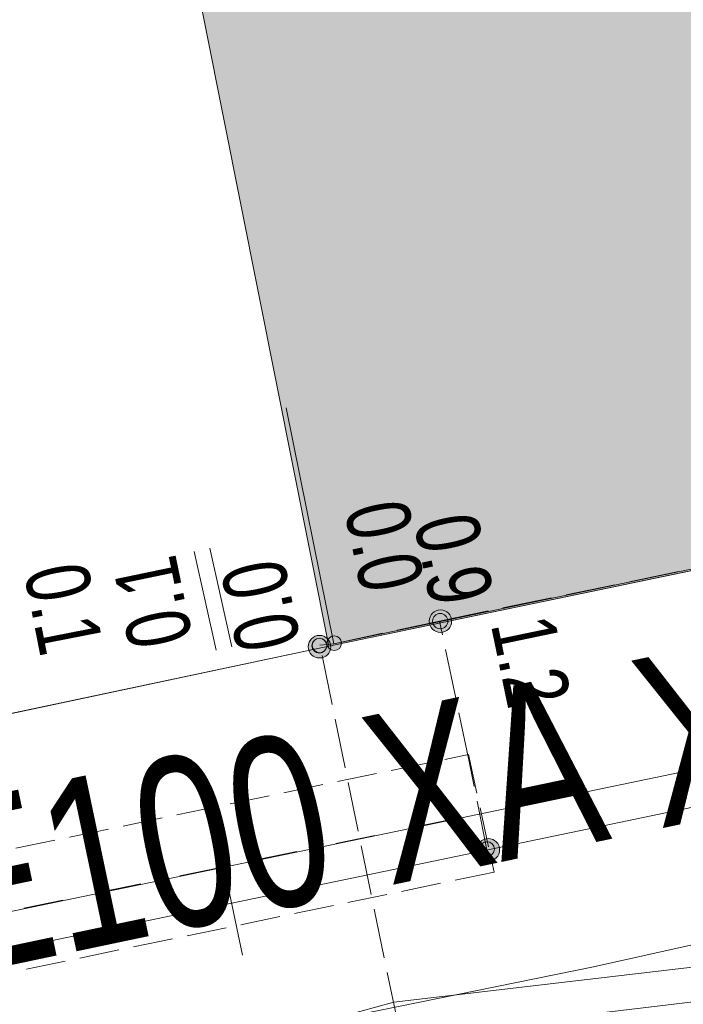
# Model space of a CAD drawing. Header units: metres. Extents: x -740 to 758, y -633 to 854.
# Tile 330 of 656: x 127.84 to 133.39, y -578.52 to -570.29. Entities that reach past the tile are written whole.
import ezdxf

# ---------------------------------------------------------------- set-up
doc = ezdxf.new("R2010")
doc.units = ezdxf.units.M
doc.header["$MEASUREMENT"] = 0
for name, pattern in [('333_125', [0.4576, 0.3328, -0.1248]), ('333_333', [0.6656, 0.3328, -0.3328]), ('416_125', [0.5408, 0.416, -0.1248])]:
    doc.linetypes.add(name, pattern=pattern)
for name, color, linetype in [('Gis.LOVION', 7, 'Continuous'), ('Grundkarte.LOVION', 7, 'Continuous'), ('Strom.LOVION', 7, 'Continuous'), ('StromBemass.LOVION', 7, 'Continuous'), ('Wasser.LOVION', 7, 'Continuous')]:
    doc.layers.add(name, color=color, linetype=linetype)
doc.styles.add('ERSTELLTER_STIL_1', font='arial.ttf')

msp = doc.modelspace()

# ---------------------------------------------------------------- hatches: boundary and pattern name
at = {"layer": 'Grundkarte.LOVION', "linetype": 'Continuous', "lineweight": 18}
msp.add_hatch(color=9, dxfattribs=at).paths.add_polyline_path([(128.2193, -564.4474), (130.4252, -575.522), (144.3289, -572.6258), (142.2662, -566.9458), (140.4157, -561.9249), (138.2779, -562.4295), (137.9856, -560.9507), (133.3208, -561.9092), (133.6074, -563.3294)])
at = {"layer": 'StromBemass.LOVION', "linetype": 'Continuous', "lineweight": 13}
for points in [[(131.4302, -575.3735), (131.4371, -575.364), (131.4428, -575.3536), (131.4471, -575.3426), (131.45, -575.3312), (131.4514, -575.3195), (131.4514, -575.3077), (131.4499, -575.296), (131.4469, -575.2846), (131.4425, -575.2736), (131.4368, -575.2633), (131.4298, -575.2538), (131.4217, -575.2452), (131.4126, -575.2377), (131.4026, -575.2314), (131.392, -575.2264), (131.3807, -575.2228), (131.3691, -575.2206), (131.3574, -575.2199), (131.3456, -575.2207), (131.334, -575.223), (131.3228, -575.2267), (131.3121, -575.2317), (131.3022, -575.2381), (131.2931, -575.2456), (131.2851, -575.2542), (131.2782, -575.2638), (131.2725, -575.2742), (131.2682, -575.2851), (131.2653, -575.2966), (131.2639, -575.3083), (131.2639, -575.3201), (131.2654, -575.3318), (131.2684, -575.3432), (131.2728, -575.3542), (131.2785, -575.3645), (131.2855, -575.374), (131.2936, -575.3826), (131.3027, -575.3901), (131.3127, -575.3963), (131.3234, -575.4013), (131.3346, -575.4049), (131.3462, -575.4071), (131.358, -575.4078), (131.3697, -575.407), (131.3813, -575.4048), (131.3925, -575.4011), (131.4032, -575.3961), (131.4131, -575.3897), (131.4222, -575.3822)], [(131.4054, -575.354), (131.4101, -575.3475), (131.4139, -575.3405), (131.4168, -575.333), (131.4188, -575.3252), (131.4198, -575.3172), (131.4198, -575.3092), (131.4187, -575.3012), (131.4167, -575.2935), (131.4137, -575.286), (131.4098, -575.279), (131.4051, -575.2725), (131.3996, -575.2667), (131.3934, -575.2616), (131.3866, -575.2573), (131.3793, -575.2539), (131.3717, -575.2514), (131.3638, -575.2499), (131.3557, -575.2495), (131.3477, -575.25), (131.3399, -575.2515), (131.3322, -575.254), (131.325, -575.2575), (131.3182, -575.2618), (131.312, -575.2669), (131.3066, -575.2728), (131.3019, -575.2793), (131.298, -575.2864), (131.2951, -575.2938), (131.2931, -575.3016), (131.2921, -575.3096), (131.2922, -575.3176), (131.2932, -575.3256), (131.2952, -575.3334), (131.2982, -575.3408), (131.3021, -575.3478), (131.3068, -575.3543), (131.3123, -575.3602), (131.3185, -575.3653), (131.3253, -575.3695), (131.3326, -575.3729), (131.3403, -575.3754), (131.3481, -575.3769), (131.3562, -575.3774), (131.3642, -575.3768), (131.3721, -575.3753), (131.3797, -575.3728), (131.3869, -575.3693), (131.3937, -575.365), (131.3999, -575.3599)], [(131.4054, -575.354), (131.4101, -575.3475), (131.4139, -575.3405), (131.4168, -575.333), (131.4188, -575.3252), (131.4198, -575.3172), (131.4198, -575.3092), (131.4187, -575.3012), (131.4167, -575.2935), (131.4137, -575.286), (131.4098, -575.279), (131.4051, -575.2725), (131.3996, -575.2667), (131.3934, -575.2616), (131.3866, -575.2573), (131.3793, -575.2539), (131.3717, -575.2514), (131.3638, -575.2499), (131.3557, -575.2495), (131.3477, -575.25), (131.3399, -575.2515), (131.3322, -575.254), (131.325, -575.2575), (131.3182, -575.2618), (131.312, -575.2669), (131.3066, -575.2728), (131.3019, -575.2793), (131.298, -575.2864), (131.2951, -575.2938), (131.2931, -575.3016), (131.2921, -575.3096), (131.2922, -575.3176), (131.2932, -575.3256), (131.2952, -575.3334), (131.2982, -575.3408), (131.3021, -575.3478), (131.3068, -575.3543), (131.3123, -575.3602), (131.3185, -575.3653), (131.3253, -575.3695), (131.3326, -575.3729), (131.3403, -575.3754), (131.3481, -575.3769), (131.3562, -575.3774), (131.3642, -575.3768), (131.3721, -575.3753), (131.3797, -575.3728), (131.3869, -575.3693), (131.3937, -575.365), (131.3999, -575.3599)], [(130.4204, -575.5873), (130.4274, -575.5777), (130.433, -575.5673), (130.4373, -575.5563), (130.4403, -575.5449), (130.4417, -575.5331), (130.4417, -575.5213), (130.4401, -575.5096), (130.4372, -575.4981), (130.4328, -575.4871), (130.427, -575.4768), (130.4201, -575.4672), (130.4119, -575.4586), (130.4028, -575.4511), (130.3928, -575.4448), (130.3821, -575.4398), (130.3708, -575.4362), (130.3592, -575.434), (130.3474, -575.4333), (130.3356, -575.4341), (130.3239, -575.4363), (130.3127, -575.44), (130.302, -575.4451), (130.292, -575.4515), (130.283, -575.459), (130.2749, -575.4677), (130.268, -575.4773), (130.2623, -575.4877), (130.258, -575.4987), (130.2551, -575.5102), (130.2536, -575.5219), (130.2537, -575.5337), (130.2552, -575.5455), (130.2582, -575.5569), (130.2626, -575.5679), (130.2683, -575.5782), (130.2753, -575.5878), (130.2834, -575.5964), (130.2925, -575.6039), (130.3025, -575.6102), (130.3133, -575.6152), (130.3245, -575.6188), (130.3362, -575.621), (130.348, -575.6217), (130.3598, -575.6209), (130.3714, -575.6187), (130.3826, -575.615), (130.3933, -575.6099), (130.4033, -575.6035), (130.4124, -575.596)], [(130.3935, -575.5584), (130.3981, -575.5521), (130.4018, -575.5453), (130.4046, -575.5381), (130.4065, -575.5306), (130.4075, -575.5229), (130.4075, -575.5151), (130.4065, -575.5074), (130.4045, -575.4999), (130.4016, -575.4927), (130.3979, -575.4859), (130.3933, -575.4796), (130.3879, -575.4739), (130.3819, -575.469), (130.3754, -575.4649), (130.3683, -575.4616), (130.3609, -575.4592), (130.3533, -575.4578), (130.3456, -575.4573), (130.3378, -575.4578), (130.3302, -575.4593), (130.3228, -575.4617), (130.3158, -575.4651), (130.3092, -575.4692), (130.3033, -575.4742), (130.298, -575.4799), (130.2934, -575.4862), (130.2897, -575.493), (130.2869, -575.5002), (130.285, -575.5078), (130.284, -575.5155), (130.284, -575.5233), (130.285, -575.531), (130.287, -575.5385), (130.2899, -575.5457), (130.2936, -575.5525), (130.2982, -575.5587), (130.3036, -575.5644), (130.3096, -575.5693), (130.3161, -575.5735), (130.3232, -575.5768), (130.3306, -575.5791), (130.3382, -575.5806), (130.3459, -575.581), (130.3537, -575.5805), (130.3613, -575.579), (130.3687, -575.5766), (130.3757, -575.5733), (130.3823, -575.5691), (130.3882, -575.5641)], [(130.3949, -575.5552), (130.3994, -575.549), (130.403, -575.5423), (130.4058, -575.5352), (130.4077, -575.5278), (130.4086, -575.5202), (130.4086, -575.5126), (130.4076, -575.505), (130.4057, -575.4976), (130.4029, -575.4905), (130.3991, -575.4838), (130.3946, -575.4776), (130.3894, -575.4721), (130.3835, -575.4672), (130.377, -575.4632), (130.3701, -575.4599), (130.3628, -575.4576), (130.3553, -575.4562), (130.3477, -575.4557), (130.34, -575.4562), (130.3325, -575.4577), (130.3253, -575.4601), (130.3184, -575.4634), (130.3119, -575.4675), (130.3061, -575.4724), (130.3008, -575.4779), (130.2964, -575.4841), (130.2927, -575.4909), (130.2899, -575.498), (130.288, -575.5054), (130.2871, -575.513), (130.2871, -575.5206), (130.2881, -575.5282), (130.29, -575.5356), (130.2929, -575.5427), (130.2966, -575.5494), (130.3011, -575.5555), (130.3063, -575.5611), (130.3122, -575.566), (130.3187, -575.57), (130.3256, -575.5733), (130.3329, -575.5756), (130.3404, -575.577), (130.3481, -575.5775), (130.3557, -575.577), (130.3632, -575.5755), (130.3705, -575.5731), (130.3774, -575.5698), (130.3838, -575.5657), (130.3897, -575.5608)], [(130.5169, -575.5368), (130.5214, -575.5306), (130.5251, -575.5238), (130.5279, -575.5167), (130.5297, -575.5092), (130.5307, -575.5016), (130.5307, -575.494), (130.5297, -575.4863), (130.5277, -575.4789), (130.5249, -575.4718), (130.5212, -575.4651), (130.5166, -575.4589), (130.5114, -575.4533), (130.5054, -575.4484), (130.4989, -575.4443), (130.492, -575.4411), (130.4847, -575.4388), (130.4771, -575.4373), (130.4695, -575.4369), (130.4618, -575.4374), (130.4543, -575.4389), (130.447, -575.4412), (130.4401, -575.4445), (130.4336, -575.4487), (130.4277, -575.4536), (130.4225, -575.4592), (130.418, -575.4654), (130.4143, -575.4721), (130.4115, -575.4793), (130.4096, -575.4867), (130.4087, -575.4943), (130.4087, -575.502), (130.4097, -575.5096), (130.4116, -575.5171), (130.4145, -575.5242), (130.4182, -575.5309), (130.4227, -575.5371), (130.428, -575.5427), (130.4339, -575.5475), (130.4404, -575.5516), (130.4474, -575.5549), (130.4547, -575.5572), (130.4622, -575.5586), (130.4699, -575.5591), (130.4775, -575.5586), (130.4851, -575.5571), (130.4924, -575.5547), (130.4993, -575.5514), (130.5058, -575.5473), (130.5117, -575.5424)], [(130.5169, -575.5368), (130.5214, -575.5306), (130.5251, -575.5238), (130.5279, -575.5167), (130.5297, -575.5092), (130.5307, -575.5016), (130.5307, -575.494), (130.5297, -575.4863), (130.5277, -575.4789), (130.5249, -575.4718), (130.5212, -575.4651), (130.5166, -575.4589), (130.5114, -575.4533), (130.5054, -575.4484), (130.4989, -575.4443), (130.492, -575.4411), (130.4847, -575.4388), (130.4771, -575.4373), (130.4695, -575.4369), (130.4618, -575.4374), (130.4543, -575.4389), (130.447, -575.4412), (130.4401, -575.4445), (130.4336, -575.4487), (130.4277, -575.4536), (130.4225, -575.4592), (130.418, -575.4654), (130.4143, -575.4721), (130.4115, -575.4793), (130.4096, -575.4867), (130.4087, -575.4943), (130.4087, -575.502), (130.4097, -575.5096), (130.4116, -575.5171), (130.4145, -575.5242), (130.4182, -575.5309), (130.4227, -575.5371), (130.428, -575.5427), (130.4339, -575.5475), (130.4404, -575.5516), (130.4474, -575.5549), (130.4547, -575.5572), (130.4622, -575.5586), (130.4699, -575.5591), (130.4775, -575.5586), (130.4851, -575.5571), (130.4924, -575.5547), (130.4993, -575.5514), (130.5058, -575.5473), (130.5117, -575.5424)], [(130.5169, -575.5368), (130.5214, -575.5306), (130.5251, -575.5238), (130.5279, -575.5167), (130.5297, -575.5092), (130.5307, -575.5016), (130.5307, -575.494), (130.5297, -575.4863), (130.5277, -575.4789), (130.5249, -575.4718), (130.5212, -575.4651), (130.5166, -575.4589), (130.5114, -575.4533), (130.5054, -575.4484), (130.4989, -575.4443), (130.492, -575.4411), (130.4847, -575.4388), (130.4771, -575.4373), (130.4695, -575.4369), (130.4618, -575.4374), (130.4543, -575.4389), (130.447, -575.4412), (130.4401, -575.4445), (130.4336, -575.4487), (130.4277, -575.4536), (130.4225, -575.4592), (130.418, -575.4654), (130.4143, -575.4721), (130.4115, -575.4793), (130.4096, -575.4867), (130.4087, -575.4943), (130.4087, -575.502), (130.4097, -575.5096), (130.4116, -575.5171), (130.4145, -575.5242), (130.4182, -575.5309), (130.4227, -575.5371), (130.428, -575.5427), (130.4339, -575.5475), (130.4404, -575.5516), (130.4474, -575.5549), (130.4547, -575.5572), (130.4622, -575.5586), (130.4699, -575.5591), (130.4775, -575.5586), (130.4851, -575.5571), (130.4924, -575.5547), (130.4993, -575.5514), (130.5058, -575.5473), (130.5117, -575.5424)], [(130.5169, -575.5368), (130.5214, -575.5306), (130.5251, -575.5238), (130.5279, -575.5167), (130.5297, -575.5092), (130.5307, -575.5016), (130.5307, -575.494), (130.5297, -575.4863), (130.5277, -575.4789), (130.5249, -575.4718), (130.5212, -575.4651), (130.5166, -575.4589), (130.5114, -575.4533), (130.5054, -575.4484), (130.4989, -575.4443), (130.492, -575.4411), (130.4847, -575.4388), (130.4771, -575.4373), (130.4695, -575.4369), (130.4618, -575.4374), (130.4543, -575.4389), (130.447, -575.4412), (130.4401, -575.4445), (130.4336, -575.4487), (130.4277, -575.4536), (130.4225, -575.4592), (130.418, -575.4654), (130.4143, -575.4721), (130.4115, -575.4793), (130.4096, -575.4867), (130.4087, -575.4943), (130.4087, -575.502), (130.4097, -575.5096), (130.4116, -575.5171), (130.4145, -575.5242), (130.4182, -575.5309), (130.4227, -575.5371), (130.428, -575.5427), (130.4339, -575.5475), (130.4404, -575.5516), (130.4474, -575.5549), (130.4547, -575.5572), (130.4622, -575.5586), (130.4699, -575.5591), (130.4775, -575.5586), (130.4851, -575.5571), (130.4924, -575.5547), (130.4993, -575.5514), (130.5058, -575.5473), (130.5117, -575.5424)], [(130.5169, -575.5368), (130.5214, -575.5306), (130.5251, -575.5238), (130.5279, -575.5167), (130.5297, -575.5092), (130.5307, -575.5016), (130.5307, -575.494), (130.5297, -575.4863), (130.5277, -575.4789), (130.5249, -575.4718), (130.5212, -575.4651), (130.5166, -575.4589), (130.5114, -575.4533), (130.5054, -575.4484), (130.4989, -575.4443), (130.492, -575.4411), (130.4847, -575.4388), (130.4771, -575.4373), (130.4695, -575.4369), (130.4618, -575.4374), (130.4543, -575.4389), (130.447, -575.4412), (130.4401, -575.4445), (130.4336, -575.4487), (130.4277, -575.4536), (130.4225, -575.4592), (130.418, -575.4654), (130.4143, -575.4721), (130.4115, -575.4793), (130.4096, -575.4867), (130.4087, -575.4943), (130.4087, -575.502), (130.4097, -575.5096), (130.4116, -575.5171), (130.4145, -575.5242), (130.4182, -575.5309), (130.4227, -575.5371), (130.428, -575.5427), (130.4339, -575.5475), (130.4404, -575.5516), (130.4474, -575.5549), (130.4547, -575.5572), (130.4622, -575.5586), (130.4699, -575.5591), (130.4775, -575.5586), (130.4851, -575.5571), (130.4924, -575.5547), (130.4993, -575.5514), (130.5058, -575.5473), (130.5117, -575.5424)], [(130.5169, -575.5368), (130.5214, -575.5306), (130.5251, -575.5238), (130.5279, -575.5167), (130.5297, -575.5092), (130.5307, -575.5016), (130.5307, -575.494), (130.5297, -575.4863), (130.5277, -575.4789), (130.5249, -575.4718), (130.5212, -575.4651), (130.5166, -575.4589), (130.5114, -575.4533), (130.5054, -575.4484), (130.4989, -575.4443), (130.492, -575.4411), (130.4847, -575.4388), (130.4771, -575.4373), (130.4695, -575.4369), (130.4618, -575.4374), (130.4543, -575.4389), (130.447, -575.4412), (130.4401, -575.4445), (130.4336, -575.4487), (130.4277, -575.4536), (130.4225, -575.4592), (130.418, -575.4654), (130.4143, -575.4721), (130.4115, -575.4793), (130.4096, -575.4867), (130.4087, -575.4943), (130.4087, -575.502), (130.4097, -575.5096), (130.4116, -575.5171), (130.4145, -575.5242), (130.4182, -575.5309), (130.4227, -575.5371), (130.428, -575.5427), (130.4339, -575.5475), (130.4404, -575.5516), (130.4474, -575.5549), (130.4547, -575.5572), (130.4622, -575.5586), (130.4699, -575.5591), (130.4775, -575.5586), (130.4851, -575.5571), (130.4924, -575.5547), (130.4993, -575.5514), (130.5058, -575.5473), (130.5117, -575.5424)], [(130.5169, -575.5368), (130.5214, -575.5306), (130.5251, -575.5238), (130.5279, -575.5167), (130.5297, -575.5092), (130.5307, -575.5016), (130.5307, -575.494), (130.5297, -575.4863), (130.5277, -575.4789), (130.5249, -575.4718), (130.5212, -575.4651), (130.5166, -575.4589), (130.5114, -575.4533), (130.5054, -575.4484), (130.4989, -575.4443), (130.492, -575.4411), (130.4847, -575.4388), (130.4771, -575.4373), (130.4695, -575.4369), (130.4618, -575.4374), (130.4543, -575.4389), (130.447, -575.4412), (130.4401, -575.4445), (130.4336, -575.4487), (130.4277, -575.4536), (130.4225, -575.4592), (130.418, -575.4654), (130.4143, -575.4721), (130.4115, -575.4793), (130.4096, -575.4867), (130.4087, -575.4943), (130.4087, -575.502), (130.4097, -575.5096), (130.4116, -575.5171), (130.4145, -575.5242), (130.4182, -575.5309), (130.4227, -575.5371), (130.428, -575.5427), (130.4339, -575.5475), (130.4404, -575.5516), (130.4474, -575.5549), (130.4547, -575.5572), (130.4622, -575.5586), (130.4699, -575.5591), (130.4775, -575.5586), (130.4851, -575.5571), (130.4924, -575.5547), (130.4993, -575.5514), (130.5058, -575.5473), (130.5117, -575.5424)], [(130.5169, -575.5368), (130.5214, -575.5306), (130.5251, -575.5238), (130.5279, -575.5167), (130.5297, -575.5092), (130.5307, -575.5016), (130.5307, -575.494), (130.5297, -575.4863), (130.5277, -575.4789), (130.5249, -575.4718), (130.5212, -575.4651), (130.5166, -575.4589), (130.5114, -575.4533), (130.5054, -575.4484), (130.4989, -575.4443), (130.492, -575.4411), (130.4847, -575.4388), (130.4771, -575.4373), (130.4695, -575.4369), (130.4618, -575.4374), (130.4543, -575.4389), (130.447, -575.4412), (130.4401, -575.4445), (130.4336, -575.4487), (130.4277, -575.4536), (130.4225, -575.4592), (130.418, -575.4654), (130.4143, -575.4721), (130.4115, -575.4793), (130.4096, -575.4867), (130.4087, -575.4943), (130.4087, -575.502), (130.4097, -575.5096), (130.4116, -575.5171), (130.4145, -575.5242), (130.4182, -575.5309), (130.4227, -575.5371), (130.428, -575.5427), (130.4339, -575.5475), (130.4404, -575.5516), (130.4474, -575.5549), (130.4547, -575.5572), (130.4622, -575.5586), (130.4699, -575.5591), (130.4775, -575.5586), (130.4851, -575.5571), (130.4924, -575.5547), (130.4993, -575.5514), (130.5058, -575.5473), (130.5117, -575.5424)], [(131.8312, -577.2851), (131.8381, -577.2755), (131.8438, -577.265), (131.8482, -577.254), (131.8511, -577.2424), (131.8525, -577.2306), (131.8525, -577.2187), (131.851, -577.2069), (131.848, -577.1954), (131.8436, -577.1844), (131.8378, -577.174), (131.8308, -577.1644), (131.8226, -577.1557), (131.8134, -577.1482), (131.8034, -577.1418), (131.7926, -577.1368), (131.7813, -577.1332), (131.7696, -577.131), (131.7577, -577.1303), (131.7458, -577.1311), (131.7341, -577.1333), (131.7228, -577.137), (131.7121, -577.1421), (131.7021, -577.1485), (131.6929, -577.1562), (131.6848, -577.1649), (131.6779, -577.1745), (131.6722, -577.1849), (131.6678, -577.196), (131.6649, -577.2075), (131.6635, -577.2194), (131.6635, -577.2312), (131.665, -577.243), (131.668, -577.2546), (131.6724, -577.2656), (131.6782, -577.276), (131.6852, -577.2856), (131.6934, -577.2942), (131.7026, -577.3018), (131.7126, -577.3081), (131.7234, -577.3132), (131.7347, -577.3168), (131.7464, -577.319), (131.7583, -577.3197), (131.7702, -577.3189), (131.7818, -577.3167), (131.7931, -577.3129), (131.8039, -577.3078), (131.8139, -577.3014), (131.8231, -577.2938)], [(131.7945, -577.2576), (131.799, -577.2514), (131.8027, -577.2446), (131.8055, -577.2374), (131.8074, -577.2299), (131.8084, -577.2222), (131.8083, -577.2144), (131.8074, -577.2068), (131.8054, -577.1993), (131.8025, -577.1921), (131.7988, -577.1853), (131.7942, -577.1791), (131.7889, -577.1735), (131.7829, -577.1685), (131.7764, -577.1644), (131.7694, -577.1612), (131.762, -577.1588), (131.7544, -577.1574), (131.7467, -577.1569), (131.7389, -577.1574), (131.7314, -577.1589), (131.724, -577.1613), (131.717, -577.1646), (131.7105, -577.1688), (131.7045, -577.1737), (131.6993, -577.1794), (131.6947, -577.1857), (131.691, -577.1925), (131.6882, -577.1997), (131.6863, -577.2072), (131.6854, -577.2148), (131.6854, -577.2226), (131.6864, -577.2303), (131.6883, -577.2377), (131.6912, -577.2449), (131.6949, -577.2517), (131.6995, -577.2579), (131.7048, -577.2636), (131.7108, -577.2685), (131.7174, -577.2726), (131.7244, -577.2759), (131.7317, -577.2782), (131.7393, -577.2797), (131.7471, -577.2801), (131.7548, -577.2796), (131.7624, -577.2781), (131.7697, -577.2757), (131.7767, -577.2724), (131.7832, -577.2682), (131.7892, -577.2633)]]:
    msp.add_hatch(color=7, dxfattribs=at).paths.add_polyline_path(points)

# ---------------------------------------------------------------- linework, layer by layer
at = {"layer": 'Gis.LOVION', "color": 44, "linetype": 'Continuous', "lineweight": 18}
msp.add_lwpolyline([(181.6518, -564.8536), (173.1202, -566.6188), (173.0708, -566.4167), (172.7092, -566.4964), (172.7614, -566.7277), (161.8652, -568.9457), (161.832, -568.7569), (161.441, -568.8394), (161.4771, -569.0576), (144.512, -572.534), (144.4627, -572.3319), (143.984, -572.423), (144.0229, -572.6704), (130.4677, -575.5031), (130.0682, -573.5324)], dxfattribs=at)
at = {"layer": 'Grundkarte.LOVION', "color": 253, "linetype": 'Continuous', "lineweight": 18}
msp.add_lwpolyline([(179.1902, -565.5228), (173.1052, -566.768), (161.9777, -569.0382), (146.4403, -572.1533), (144.3289, -572.6258), (130.4252, -575.522), (119.075, -577.9322), (116.6317, -565.6394), (115.601, -560.5383), (115.1585, -558.1285), (113.879, -551.6922), (121.0144, -550.6103), (123.0787, -550.2607), (127.128, -549.6579), (128.3519, -549.4791), (135.4552, -548.3708), (134.1313, -544.8058), (132.0307, -539.0409)], dxfattribs=at)
at = {"layer": 'Grundkarte.LOVION', "color": 8, "linetype": 'Continuous', "lineweight": 18}
for points in [[(127.128, -549.6579), (128.3519, -549.4791), (135.4552, -548.3708), (138.6031, -556.9889), (140.4157, -561.9249), (142.2662, -566.9458), (144.3289, -572.6258), (130.4252, -575.522), (119.075, -577.9322), (116.6317, -565.6394), (115.601, -560.5383), (115.1585, -558.1285), (113.879, -551.6922), (121.0144, -550.6103), (123.0787, -550.2607)], [(128.2193, -564.4474), (133.6074, -563.3294), (133.3208, -561.9092), (137.9856, -560.9507), (138.2779, -562.4295), (140.4157, -561.9249), (142.2662, -566.9458), (144.3289, -572.6258), (130.4252, -575.522)]]:
    msp.add_lwpolyline(points, close=True, dxfattribs=at)
for points in [[(237.6825, -564.326), (221.1444, -565.9725), (147.98, -580.042), (89.2058, -592.2612), (87.9531, -584.2853), (98.1816, -582.1917), (119.075, -577.9322), (130.4252, -575.522), (144.3289, -572.6258), (146.4403, -572.1533), (161.9777, -569.0382), (173.1052, -566.768), (179.1902, -565.5228), (181.9135, -564.961), (190.5198, -563.2033), (199.4452, -561.3849), (205.6737, -560.0961), (208.2857, -559.6043), (216.9769, -557.8088), (219.5888, -557.317), (245.5274, -554.7809)], [(237.6825, -564.326), (221.1444, -565.9725), (147.98, -580.042), (89.2058, -592.2612), (87.9531, -584.2853), (98.1816, -582.1917), (98.4361, -583.5855), (109.9207, -581.3395), (119.4052, -579.496), (119.075, -577.9322), (130.4252, -575.522), (144.3289, -572.6258), (146.4403, -572.1533), (161.9777, -569.0382), (173.1052, -566.768), (179.1902, -565.5228), (181.9135, -564.961), (190.5198, -563.2033), (199.4452, -561.3849), (205.6737, -560.0961), (208.2857, -559.6043), (216.9769, -557.8088), (219.5888, -557.317), (245.5274, -554.7809)], [(117.584, -581.1223), (119.2384, -580.8127), (120.9249, -580.5296), (122.6058, -580.1879), (124.2602, -579.8784), (125.941, -579.5367), (127.5955, -579.2272), (132.638, -578.2022), (134.2867, -577.8341), (135.9675, -577.4924), (137.6162, -577.1243), (144.4602, -575.4798), (146.7094, -574.9053), (148.9907, -574.3571), (151.2663, -573.7504), (153.5155, -573.1758), (162.6407, -570.9832)]]:
    msp.add_lwpolyline(points, dxfattribs=at)
at = {"layer": 'Strom.LOVION', "color": 1, "linetype": 'Continuous', "lineweight": 18}
for points in [[(243.9586, -556.7224), (235.1758, -557.5811), (226.0871, -558.4845), (219.8673, -559.1074), (217.3271, -559.5774), (208.6331, -561.3437), (199.7662, -563.1564), (191.4923, -564.8373), (190.0485, -565.1853), (189.804, -565.2536), (189.4602, -565.2133), (189.0096, -565.1391), (187.765, -565.4086), (161.5364, -570.7217), (121.272, -579.0918), (119.8393, -581.0643), (117.74, -581.3582), (116.2544, -581.4296), (96.8665, -584.6109), (80.1587, -587.5449)], [(167.565, -569.8071), (161.6236, -571.0087), (121.447, -579.3702), (119.985, -581.3456), (117.7979, -581.6481), (116.2406, -581.7413), (96.7912, -584.899), (80.2298, -587.8187), (76.8153, -588.5663), (71.0741, -589.8517), (66.2262, -590.9021), (65.0345, -591.1073), (64.5953, -591.1502), (53.3932, -593.4129)]]:
    msp.add_lwpolyline(points, dxfattribs=at)
at = {"layer": 'Strom.LOVION', "color": 150, "linetype": 'Continuous', "lineweight": 18}
for points in [[(179.1011, -568.0881), (173.9708, -569.1217), (173.5506, -569.2072), (165.0161, -570.943), (163.3656, -571.4443), (162.3317, -571.7523), (159.2278, -572.3513), (152.7834, -574.0011), (151.9176, -574.3665), (151.114, -574.4598), (144.6752, -576.1682), (139.4117, -577.2), (137.7906, -577.6984), (130.9675, -578.4985), (127.7005, -579.3943), (117.8131, -580.7452), (117.292, -580.1016), (116.7605, -580.257), (107.292, -582.1137), (98.7885, -583.7136), (94.2065, -584.3094), (87.8512, -585.3593), (86.3724, -585.6516), (79.7662, -587.0069)], [(179.159, -568.378), (173.6245, -569.5103), (165.09, -571.2461), (162.4057, -572.0554), (159.3671, -572.8697), (151.2419, -574.8611), (144.7492, -576.4713), (137.8324, -577.9751), (131.0254, -578.7884), (127.7584, -579.6842), (119.7946, -580.7583), (117.6821, -581.0683), (117.1932, -580.4511), (116.8052, -580.563)]]:
    msp.add_lwpolyline(points, dxfattribs=at)
at = {"layer": 'Strom.LOVION', "color": 7, "linetype": '333_125', "lineweight": 13}
msp.add_lwpolyline([(126.4651, -577.4905), (131.5926, -576.4276), (131.807, -577.4115), (126.6795, -578.4744)], close=True, dxfattribs=at)
at = {"layer": 'Strom.LOVION', "color": 7, "linetype": 'Continuous', "lineweight": 13}
msp.add_lwpolyline([(129.3969, -576.6423), (129.7024, -578.105)], dxfattribs=at)
at = {"layer": 'Strom.LOVION', "color": 9, "linetype": '333_333', "lineweight": 18}
msp.add_lwpolyline([(126.5723, -577.9824), (131.6998, -576.9196)], dxfattribs=at)
at = {"layer": 'StromBemass.LOVION', "color": 7, "linetype": '416_125', "lineweight": 13}
for points in [[(130.9979, -578.6581), (130.3506, -575.5146), (130.4677, -575.5031), (131.3506, -575.3133), (137.0286, -574.1375), (138.462, -573.8348), (138.6934, -573.7826), (143.9512, -572.6922), (144.0229, -572.6704)], [(131.7445, -577.2255), (131.5983, -576.4861), (131.3506, -575.3133)]]:
    msp.add_lwpolyline(points, dxfattribs=at)
at = {"layer": 'StromBemass.LOVION', "color": 7, "linetype": 'Continuous', "lineweight": 13}
for points in [[(129.613, -575.5276), (129.429, -574.7032)], [(129.4827, -575.5551), (129.2986, -574.7307)]]:
    msp.add_lwpolyline(points, dxfattribs=at)
for centre, radius in [((131.3577, -575.3139), 0.0939), ((131.356, -575.3134), 0.0639), ((131.356, -575.3134), 0.0639), ((130.3477, -575.5275), 0.0942), ((130.3457, -575.5192), 0.0619), ((130.3479, -575.5166), 0.0609), ((130.4697, -575.498), 0.0611), ((130.4697, -575.498), 0.0611), ((130.4697, -575.498), 0.0611), ((130.4697, -575.498), 0.0611), ((130.4697, -575.498), 0.0611), ((130.4697, -575.498), 0.0611), ((130.4697, -575.498), 0.0611), ((130.4697, -575.498), 0.0611), ((131.758, -577.225), 0.0947), ((131.7469, -577.2185), 0.0616)]:
    msp.add_circle(centre, radius, dxfattribs=at)

# ---------------------------------------------------------------- texts
at = {"layer": 'StromBemass.LOVION', "color": 7, "linetype": 'Continuous', "lineweight": 13, "attachment_point": 7, "style": 'ERSTELLTER_STIL_1'}
for s, insert, char_height, rotation in [('{\\A1;\\W0.71554x;0.0}', (130.5451, -574.3782), 0.533554, 281.75123), ('{\\A1;\\W0.71552x;0.9}', (131.1262, -574.488), 0.533565, 281.75676), ('{\\A1;\\W0.71561x;0.1}', (129.2971, -575.4651), 0.533544, 101.74569), ('{\\A1;\\W0.71561x;0.1}', (127.8673, -574.8978), 0.533534, 281.08804), ('{\\A1;\\W0.71561x;0.0}', (130.1991, -575.492), 0.533544, 101.74569), ('{\\A1;\\W0.71554x;1.2}', (131.7779, -575.3399), 0.533554, 281.75123)]:
    msp.add_mtext(s, dxfattribs=dict(at, insert=insert, char_height=char_height, rotation=rotation))
at = {"layer": 'Wasser.LOVION', "color": 150, "linetype": 'Continuous', "lineweight": 18, "insert": (123.7087, -579.4788), "char_height": 1.42277, "attachment_point": 7, "rotation": 11.87005, "style": 'ERSTELLTER_STIL_1'}
msp.add_mtext('{\\A1;\\W0.71922x;160 PE100 XA XI (2016)}', dxfattribs=at)

doc.saveas('drawing.dxf')
